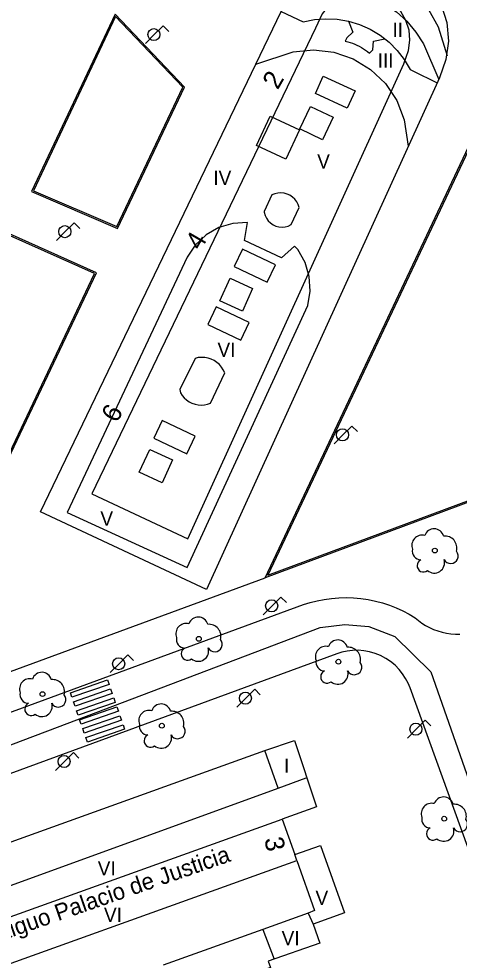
# Model space of a CAD drawing. Extents: x 282771 to 285132, y 4823109 to 4825496.
# Drawn here: x 283914.4 to 283960.8, y 4824353.9 to 4824453.2 of the extents above; entities that cross this region are included whole.
import ezdxf

# ---------------------------------------------------------------- set-up
doc = ezdxf.new("R2010")
doc.units = 0
for name, color, linetype in [('ACERA-BORDILLO', 7, 'Continuous'), ('ACERA-INTERIOR', 7, 'Continuous'), ('ARBOL', 7, 'Continuous'), ('BORDILLO', 7, 'Continuous'), ('CALLE-EJE', 7, 'Continuous'), ('EDIFICIO', 7, 'Continuous'), ('FAROLA', 7, 'Continuous'), ('MEDIANERA', 7, 'Continuous'), ('NUM-PORTAL', 7, 'Continuous'), ('PASO-PEATONES', 7, 'Continuous'), ('TXT-ALTURA-EDIFICIO', 7, 'Continuous'), ('TXT-EDIFICIOS', 7, 'Continuous'), ('ZONA-VERDE', 7, 'Continuous')]:
    doc.layers.add(name, color=color, linetype=linetype)

msp = doc.modelspace()

# ---------------------------------------------------------------- linework, layer by layer
at = {"layer": 'ACERA-BORDILLO'}
for points in [[(283891.83, 4824372.077), (283944.389, 4824391.378), (283945.101, 4824391.602), (283945.832, 4824391.788), (283946.58, 4824391.934), (283947.34, 4824392.04), (283948.11, 4824392.103), (283948.887, 4824392.122), (283949.666, 4824392.097), (283950.443, 4824392.028), (283951.215, 4824391.914), (283951.978, 4824391.757), (283952.729, 4824391.557), (283953.463, 4824391.317), (283954.178, 4824391.037), (283954.871, 4824390.72), (283955.539, 4824390.368), (283956.179, 4824389.985), (283956.519, 4824389.698), (283956.882, 4824389.429), (283957.269, 4824389.182), (283957.676, 4824388.959), (283958.103, 4824388.764), (283958.545, 4824388.597), (283959, 4824388.462), (283959.465, 4824388.358), (283959.935, 4824388.288), (283960.409, 4824388.252), (283960.881, 4824388.249)], [(283947.916, 4824386.195), (283841.206, 4824347.031), (283806.966, 4824334.441), (283775.826, 4824322.981), (283758.312, 4824316.541), (283713.412, 4824300.236), (283697.002, 4824294.211), (283685.307, 4824289.931), (283667.697, 4824283.482), (283655.668, 4824279.417), (283646.593, 4824277.147), (283642.003, 4824276.237), (283637.388, 4824275.487), (283632.963, 4824275.002)], [(283963.796, 4824360.047), (283955.625, 4824382.606), (283955.418, 4824383.105), (283955.157, 4824383.6), (283954.842, 4824384.082), (283954.473, 4824384.543), (283954.051, 4824384.973), (283953.58, 4824385.365), (283953.066, 4824385.71), (283952.516, 4824386.002), (283951.939, 4824386.235), (283951.344, 4824386.406), (283950.741, 4824386.514), (283950.14, 4824386.56), (283949.55, 4824386.547), (283948.978, 4824386.477), (283948.432, 4824386.358), (283947.916, 4824386.195)]]:
    msp.add_lwpolyline(points, dxfattribs=at)
at = {"layer": 'ACERA-INTERIOR'}
for points in [[(283915.694, 4824434.987), (283924.755, 4824431.088), (283931.836, 4824446.015), (283924.522, 4824453.707), (283915.694, 4824434.987)], [(283902.727, 4824407.431), (283911.577, 4824403.309), (283922.536, 4824426.411), (283913.365, 4824430.506), (283902.727, 4824407.431)], [(283806.209, 4824361.318), (283811.656, 4824346.559), (283887.249, 4824374.668), (283940.337, 4824394.207)]]:
    msp.add_lwpolyline(points, dxfattribs=at)
at = {"layer": 'ARBOL'}
for centre in [(283958.239, 4824397.087), (283933.347, 4824387.77), (283948.069, 4824385.352), (283916.847, 4824381.938), (283929.435, 4824378.596), (283959.234, 4824368.781)]:
    msp.add_circle(centre, 0.255, dxfattribs=at)
for centre, radius, start, end in [((283958.169, 4824398.347), 1.038, 15.64228, 161.38435), ((283956.909, 4824397.617), 1.097, 75.4318, 200.55608), ((283959.299, 4824397.347), 1.272, 345.03273, 95.79925), ((283956.799, 4824397.047), 0.935, 168.59898, 268.13236), ((283957.039, 4824395.497), 0.672, 113.73672, 309.4725), ((283958.179, 4824395.797), 1.086, 228.95447, 17.92796), ((283959.909, 4824396.517), 0.797, 208.96246, 38.99103), ((283933.277, 4824389.03), 1.038, 15.64228, 161.38435), ((283932.017, 4824388.3), 1.097, 75.4318, 200.55608), ((283934.407, 4824388.03), 1.272, 345.03273, 95.79925), ((283931.907, 4824387.73), 0.935, 168.59898, 268.13236), ((283935.017, 4824387.2), 0.797, 208.96246, 38.99103), ((283947.999, 4824386.612), 1.038, 15.64228, 161.38435), ((283932.147, 4824386.18), 0.672, 113.73672, 309.4725), ((283933.287, 4824386.48), 1.086, 228.95447, 17.92796), ((283946.739, 4824385.882), 1.097, 75.4318, 200.55608), ((283949.129, 4824385.612), 1.272, 345.03273, 95.79925), ((283946.629, 4824385.312), 0.935, 168.59898, 268.13236), ((283949.739, 4824384.782), 0.797, 208.96246, 38.99103), ((283916.777, 4824383.198), 1.038, 15.64228, 161.38435), ((283946.869, 4824383.762), 0.672, 113.73672, 309.4725), ((283948.009, 4824384.062), 1.086, 228.95447, 17.92796), ((283915.517, 4824382.468), 1.097, 75.4318, 200.55608), ((283917.907, 4824382.198), 1.272, 345.03273, 95.79925), ((283915.407, 4824381.898), 0.935, 168.59898, 268.13236), ((283918.517, 4824381.368), 0.797, 208.96246, 38.99103), ((283915.647, 4824380.348), 0.672, 113.73672, 309.4725), ((283916.787, 4824380.648), 1.086, 228.95447, 17.92796), ((283928.105, 4824379.126), 1.097, 75.4318, 200.55608), ((283929.365, 4824379.856), 1.038, 15.64228, 161.38435), ((283930.495, 4824378.856), 1.272, 345.03273, 95.79925), ((283927.995, 4824378.556), 0.935, 168.59898, 268.13236), ((283931.105, 4824378.026), 0.797, 208.96246, 38.99103), ((283928.235, 4824377.006), 0.672, 113.73672, 309.4725), ((283929.375, 4824377.306), 1.086, 228.95447, 17.92796), ((283957.904, 4824369.311), 1.097, 75.4318, 200.55608), ((283959.164, 4824370.041), 1.038, 15.64228, 161.38435), ((283960.294, 4824369.041), 1.272, 345.03273, 95.79925), ((283957.794, 4824368.741), 0.935, 168.59898, 268.13236), ((283960.904, 4824368.211), 0.797, 208.96246, 38.99103), ((283958.034, 4824367.191), 0.672, 113.73672, 309.4725), ((283959.174, 4824367.491), 1.086, 228.95447, 17.92796)]:
    msp.add_arc(centre, radius, start, end, dxfattribs=at)
at = {"layer": 'BORDILLO'}
msp.add_lwpolyline([(283997.08, 4824415.312), (283940.337, 4824394.207), (283967.115, 4824450.95), (283997.08, 4824415.312)], dxfattribs=at)
at = {"layer": 'CALLE-EJE'}
msp.add_lwpolyline([(283623.463, 4824276.152), (283631.536, 4824277.707), (283643.497, 4824279.522), (283655.03, 4824282.192), (283668.593, 4824286.463), (283695.931, 4824296.288), (283808.594, 4824337.616), (283856.649, 4824355.45), (283890.715, 4824367.944), (283918.427, 4824378.463), (283946.139, 4824388.982), (283948.755, 4824389.292), (283951.27, 4824389.061), (283954.039, 4824388.011), (283957.804, 4824384.284), (283969.178, 4824351.877)], dxfattribs=at)
at = {"layer": 'EDIFICIO'}
for points in [[(283934.16, 4824392.961), (283916.65, 4824401.17), (283942.02, 4824453.99), (283942.94, 4824455.9), (283944.17, 4824457.43), (283945.68, 4824458.67), (283947.43, 4824459.55), (283949.329, 4824460.04), (283951.299, 4824460.1), (283953.219, 4824459.74), (283955.029, 4824458.97), (283956.629, 4824457.84), (283957.939, 4824456.38), (283958.919, 4824454.68), (283959.499, 4824452.81), (283959.669, 4824450.86), (283959.409, 4824448.91), (283958.719, 4824446.97), (283934.16, 4824392.961)], [(283902.18, 4824338.771), (283891.08, 4824334.599), (283886.042, 4824332.706), (283878.382, 4824353.472), (283891.08, 4824358.22), (283894.64, 4824359.551), (283940.3, 4824375.971), (283943.42, 4824377.041), (283945.77, 4824370.021), (283942.14, 4824368.721), (283943.47, 4824365.001), (283946.17, 4824365.961), (283948.7, 4824358.841), (283945.39, 4824357.661), (283946.1, 4824355.661), (283940.67, 4824353.731), (283940.9, 4824353.074), (283902.18, 4824338.771)]]:
    msp.add_lwpolyline(points, dxfattribs=at)
at = {"layer": 'FAROLA'}
for p, q in [((283929.584, 4824452.476), (283928.644, 4824451.546)), ((283930.174, 4824451.886), (283929.584, 4824452.476)), ((283928.644, 4824451.546), (283927.714, 4824450.606)), ((283920.182, 4824431.678), (283919.242, 4824430.748)), ((283920.772, 4824431.088), (283920.182, 4824431.678)), ((283919.242, 4824430.748), (283918.312, 4824429.808)), ((283949.477, 4824410.227), (283948.537, 4824409.297)), ((283950.067, 4824409.637), (283949.477, 4824410.227)), ((283948.537, 4824409.297), (283947.607, 4824408.357)), ((283942.008, 4824392.185), (283941.068, 4824391.255)), ((283942.598, 4824391.595), (283942.008, 4824392.185)), ((283941.068, 4824391.255), (283940.138, 4824390.315)), ((283924.923, 4824385.139), (283923.993, 4824384.199)), ((283925.863, 4824386.069), (283924.923, 4824385.139)), ((283926.453, 4824385.479), (283925.863, 4824386.069)), ((283939.234, 4824382.441), (283938.294, 4824381.511)), ((283939.824, 4824381.851), (283939.234, 4824382.441)), ((283938.294, 4824381.511), (283937.364, 4824380.571)), ((283957.227, 4824379.17), (283956.287, 4824378.24)), ((283957.817, 4824378.58), (283957.227, 4824379.17)), ((283956.287, 4824378.24), (283955.357, 4824377.3)), ((283920.103, 4824375.756), (283919.163, 4824374.826)), ((283920.693, 4824375.166), (283920.103, 4824375.756)), ((283919.163, 4824374.826), (283918.233, 4824373.886))]:
    msp.add_line(p, q, dxfattribs=at)
for centre in [(283928.604, 4824451.546), (283919.202, 4824430.748), (283948.497, 4824409.297), (283941.028, 4824391.255), (283924.883, 4824385.139), (283938.254, 4824381.511), (283956.247, 4824378.24), (283919.123, 4824374.826)]:
    msp.add_circle(centre, 0.637, dxfattribs=at)
at = {"layer": 'MEDIANERA'}
for points in [[(283943.857, 4824457.041), (283946.45, 4824458.11), (283948.509, 4824458.48), (283950.609, 4824458.43), (283952.649, 4824457.94), (283954.539, 4824457.05), (283956.209, 4824455.78), (283957.589, 4824454.2), (283958.609, 4824452.37), (283959.553, 4824449.312)], [(283954.979, 4824448.48), (283955.469, 4824449.86), (283955.609, 4824450.95), (283955.519, 4824452.02), (283955.199, 4824453.05), (283954.649, 4824454), (283953.929, 4824454.81), (283953.049, 4824455.43), (283952.039, 4824455.85), (283950.979, 4824456.05), (283949.899, 4824456.02), (283948.849, 4824455.75), (283947.889, 4824455.27), (283947.04, 4824454.58), (283946.37, 4824453.73), (283945.65, 4824452.24), (283922.04, 4824403.09), (283932.17, 4824398.331), (283954.979, 4824448.48)], [(283942.383, 4824454.744), (283945.78, 4824455.78), (283947.25, 4824456), (283948.729, 4824456), (283950.189, 4824455.79), (283951.609, 4824455.37), (283952.959, 4824454.75), (283954.189, 4824453.94), (283955.299, 4824452.95), (283956.249, 4824451.82), (283957.029, 4824450.56), (283958.66, 4824446.802)], [(283942.025, 4824454), (283944.34, 4824452.89), (283945.53, 4824453.13), (283946.74, 4824453.22), (283947.949, 4824453.16), (283949.149, 4824452.96)], [(283949.149, 4824452.96), (283949.599, 4824451.82), (283948.969, 4824451.19), (283948.799, 4824450.85), (283949.049, 4824450.78), (283949.299, 4824450.71), (283949.549, 4824450.63), (283949.789, 4824450.53), (283950.029, 4824450.43), (283950.269, 4824450.31), (283950.499, 4824450.19), (283950.719, 4824450.05), (283950.939, 4824449.91), (283951.149, 4824449.76), (283951.359, 4824449.6), (283951.699, 4824449.94), (283951.759, 4824450.85), (283952.959, 4824451.09)], [(283949.149, 4824452.96), (283950.309, 4824452.61), (283951.419, 4824452.11), (283952.459, 4824451.49), (283953.419, 4824450.74), (283954.279, 4824449.88), (283955.019, 4824448.92), (283955.649, 4824447.88), (283955.929, 4824447.71), (283958.494, 4824446.474)], [(283939.354, 4824448.441), (283943.3, 4824449.73), (283945.45, 4824449.95), (283947.59, 4824449.7), (283949.629, 4824449), (283951.469, 4824447.87), (283953.029, 4824446.37), (283954.229, 4824444.58), (283955.009, 4824442.56), (283955.443, 4824439.764)], [(283946.46, 4824447.15), (283949.819, 4824445.61), (283948.999, 4824443.8), (283945.64, 4824445.34), (283946.46, 4824447.15)], [(283947.51, 4824442.83), (283946.38, 4824440.45), (283943.99, 4824441.59), (283945.13, 4824443.97), (283947.51, 4824442.83)], [(283943.96, 4824441.49), (283942.51, 4824438.4), (283939.42, 4824439.85), (283940.87, 4824442.95), (283943.96, 4824441.49)], [(283940.25, 4824432.8), (283940.33, 4824432.47), (283940.47, 4824432.17), (283940.66, 4824431.9), (283940.9, 4824431.67), (283941.18, 4824431.48), (283941.48, 4824431.34), (283941.8, 4824431.26), (283942.13, 4824431.23), (283942.46, 4824431.26), (283942.78, 4824431.34), (283943.09, 4824431.49), (283943.94, 4824433.31), (283943.83, 4824433.62), (283943.67, 4824433.91), (283943.47, 4824434.18), (283943.23, 4824434.4), (283942.96, 4824434.59), (283942.65, 4824434.72), (283942.33, 4824434.81), (283942, 4824434.84), (283941.67, 4824434.82), (283941.35, 4824434.74), (283941.05, 4824434.62), (283940.25, 4824432.86), (283940.25, 4824432.8)], [(283936.94, 4824431.62), (283935.46, 4824431.17), (283934.11, 4824430.4), (283932.97, 4824429.34), (283932.1, 4824428.06), (283919.45, 4824401.12), (283932.12, 4824395.311), (283944.83, 4824422.94), (283945.08, 4824424.47), (283944.99, 4824426.02), (283944.55, 4824427.51), (283943.79, 4824428.87), (283943.45, 4824429.23), (283942.08, 4824427.98), (283938.16, 4824429.8), (283938.49, 4824431.73), (283936.94, 4824431.62)], [(283937.08, 4824427.06), (283940.55, 4824425.41), (283941.42, 4824427.26), (283937.95, 4824428.91), (283937.08, 4824427.06)], [(283939.02, 4824424.75), (283937.95, 4824422.37), (283935.56, 4824423.45), (283936.64, 4824425.84), (283939.02, 4824424.75)], [(283934.3, 4824420.95), (283937.77, 4824419.3), (283938.64, 4824421.15), (283935.17, 4824422.8), (283934.3, 4824420.95)], [(283931.4, 4824413.74), (283931.58, 4824413.46), (283931.8, 4824413.2), (283932.05, 4824412.98), (283932.32, 4824412.8), (283932.62, 4824412.65), (283932.94, 4824412.54), (283933.27, 4824412.48), (283933.6, 4824412.45), (283933.93, 4824412.47), (283934.26, 4824412.54), (283934.58, 4824412.65), (283936.07, 4824415.84), (283935.92, 4824416.15), (283935.73, 4824416.45), (283935.51, 4824416.71), (283935.25, 4824416.95), (283934.96, 4824417.14), (283934.64, 4824417.3), (283934.31, 4824417.41), (283933.97, 4824417.47), (283933.62, 4824417.48), (283933.27, 4824417.45), (283932.94, 4824417.37), (283931.34, 4824414.08), (283931.4, 4824413.74)], [(283928.61, 4824408.96), (283932.08, 4824407.31), (283932.95, 4824409.16), (283929.48, 4824410.81), (283928.61, 4824408.96)], [(283930.57, 4824406.65), (283929.46, 4824404.24), (283927.05, 4824405.35), (283928.16, 4824407.77), (283930.57, 4824406.65)], [(283941.73, 4824372.021), (283940.3, 4824375.971)], [(283941.73, 4824372.021), (283944.68, 4824373.081)], [(283897.679, 4824355.993), (283941.73, 4824372.021)], [(283901.15, 4824354.031), (283942.14, 4824368.721)], [(283902.76, 4824349.661), (283943.68, 4824364.381)], [(283943.68, 4824364.381), (283943.47, 4824365.001)], [(283943.68, 4824364.381), (283945.56, 4824359.081), (283944.89, 4824358.831)], [(283944.89, 4824358.831), (283940.08, 4824357.101)], [(283944.89, 4824358.831), (283945.39, 4824357.661)], [(283940.08, 4824357.101), (283929.59, 4824353.311)], [(283940.08, 4824357.101), (283941.28, 4824353.941)]]:
    msp.add_lwpolyline(points, dxfattribs=at)
at = {"layer": 'PASO-PEATONES'}
for points in [[(283919.952, 4824381.599), (283919.788, 4824382.071), (283923.708, 4824383.427), (283923.871, 4824382.954)], [(283920.278, 4824380.654), (283920.115, 4824381.126), (283924.035, 4824382.482), (283924.198, 4824382.009)], [(283920.605, 4824379.709), (283920.442, 4824380.181), (283924.361, 4824381.536), (283924.525, 4824381.064)], [(283920.932, 4824378.763), (283920.769, 4824379.236), (283924.688, 4824380.591), (283924.852, 4824380.119)], [(283921.259, 4824377.818), (283921.095, 4824378.291), (283925.015, 4824379.646), (283925.179, 4824379.174)], [(283921.586, 4824376.873), (283921.422, 4824377.346), (283925.342, 4824378.701), (283925.505, 4824378.229)]]:
    msp.add_lwpolyline(points, close=True, dxfattribs=at)
at = {"layer": 'ZONA-VERDE'}
for points in [[(283924.681, 4824431.283), (283931.656, 4824445.986), (283924.564, 4824453.445), (283915.896, 4824435.064), (283924.681, 4824431.283)], [(283967.151, 4824450.674), (283940.63, 4824394.476), (283996.828, 4824415.378), (283967.151, 4824450.674)], [(283911.505, 4824403.508), (283922.335, 4824426.337), (283913.439, 4824430.309), (283902.926, 4824407.504), (283911.505, 4824403.508)]]:
    msp.add_lwpolyline(points, dxfattribs=at)

# ---------------------------------------------------------------- texts
at = {"layer": 'NUM-PORTAL'}
for s, rotation, p in [('2', 59.93729, (283941.661, 4824445.651)), ('4', 59.93729, (283933.528, 4824428.674)), ('6', 59.93729, (283924.668, 4824410.476)), ('3', 280.81069, (283940.248, 4824366.67))]:
    msp.add_text(s, height=2, rotation=rotation, dxfattribs=at).set_placement(p)
at = {"layer": 'TXT-ALTURA-EDIFICIO'}
for s, p in [('II', (283953.771, 4824451.307)), ('III', (283952.215, 4824448.074)), ('V', (283945.831, 4824437.414)), ('IV', (283934.873, 4824435.677)), ('VI', (283935.312, 4824417.531)), ('V', (283922.954, 4824399.715)), ('I', (283942.331, 4824373.634)), ('VI', (283922.676, 4824362.795)), ('V', (283945.652, 4824359.68)), ('VI', (283923.335, 4824357.884)), ('VI', (283942.08, 4824355.429))]:
    msp.add_text(s, height=1.5, rotation=0.00004, dxfattribs=at).set_placement(p)
at = {"layer": 'TXT-EDIFICIOS'}
msp.add_text('Antiguo Palacio de Justicia', height=1.75, rotation=19.13173, dxfattribs=at).set_placement((283910.38, 4824355.151))

doc.saveas('drawing.dxf')
